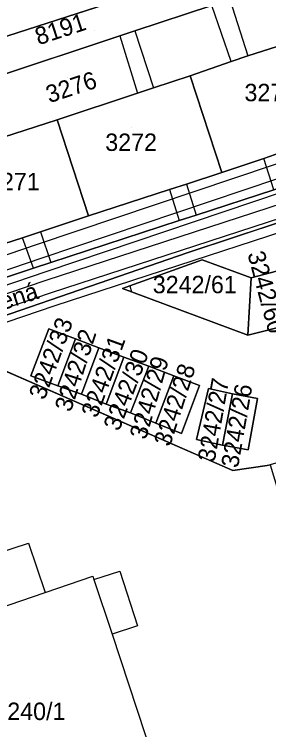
# Model space of a CAD drawing. Extents: x -264070 to -262271, y -1238894 to -1238141.
# Drawn here: x -262410.7 to -262381.4, y -1238554.9 to -1238472.7 of the extents above; entities that cross this region are included whole.
import ezdxf

# ---------------------------------------------------------------- set-up
doc = ezdxf.new("R2010")
doc.units = 0
for name, color, linetype in [('body_kn', 7, 'Continuous'), ('kladpar_druhypozemkov', 7, 'Continuous'), ('kladpar_hranice', 7, 'Continuous'), ('kladpar_parcelnecisla', 7, 'Continuous'), ('kladpar_plochy', 7, 'Continuous'), ('popisy', 7, 'Continuous'), ('tarchy_linie', 7, 'Continuous'), ('zappar_hrandruhpozemk', 7, 'Continuous')]:
    doc.layers.add(name, color=color, linetype=linetype)

msp = doc.modelspace()

# ---------------------------------------------------------------- linework, layer by layer
at = {"layer": 'body_kn'}
for p, q in [((-262398.5, -1238475.15), (-262398.5, -1238475.15)), ((-262398.5, -1238475.15), (-262398.5, -1238475.15)), ((-262396.79, -1238474.58), (-262396.79, -1238474.58)), ((-262396.79, -1238474.58), (-262396.79, -1238474.58)), ((-262383.76, -1238477.43), (-262383.76, -1238477.43)), ((-262385.67, -1238478.08), (-262385.67, -1238478.08)), ((-262385.67, -1238478.08), (-262385.67, -1238478.08)), ((-262390.4, -1238479.72), (-262390.4, -1238479.72)), ((-262396.48, -1238481.72), (-262396.48, -1238481.72)), ((-262396.48, -1238481.72), (-262396.48, -1238481.72)), ((-262394.63, -1238481.1), (-262394.63, -1238481.1)), ((-262405.71, -1238484.79), (-262405.71, -1238484.79)), ((-262381.91, -1238489.22), (-262381.91, -1238489.22)), ((-262386.78, -1238490.82), (-262386.78, -1238490.82)), ((-262390.83, -1238492.17), (-262390.83, -1238492.17)), ((-262390.83, -1238492.17), (-262390.83, -1238492.17)), ((-262392.79, -1238492.8), (-262392.79, -1238492.8)), ((-262392.79, -1238492.8), (-262392.79, -1238492.8)), ((-262389.7, -1238495.73), (-262389.7, -1238495.73)), ((-262402.1, -1238495.83), (-262402.1, -1238495.83)), ((-262391.69, -1238496.35), (-262391.69, -1238496.35)), ((-262407.64, -1238497.66), (-262407.64, -1238497.66)), ((-262407.64, -1238497.66), (-262407.64, -1238497.66)), ((-262409.7, -1238498.35), (-262409.7, -1238498.35)), ((-262407.96, -1238499.09), (-262407.96, -1238499.09)), ((-262407.43, -1238500.65), (-262407.43, -1238500.65)), ((-262390.63, -1238500.01), (-262390.63, -1238500.01)), ((-262406.46, -1238501.16), (-262406.46, -1238501.16)), ((-262389.01, -1238500.89), (-262389.01, -1238500.89)), ((-262389.01, -1238500.89), (-262389.01, -1238500.89)), ((-262408.42, -1238501.84), (-262408.42, -1238501.84)), ((-262408.42, -1238501.84), (-262408.42, -1238501.84)), ((-262406.9, -1238502.21), (-262406.9, -1238502.21)), ((-262383.37, -1238502.92), (-262383.37, -1238502.92)), ((-262406.98, -1238503.21), (-262406.98, -1238503.21)), ((-262397.35, -1238503.85), (-262397.35, -1238503.85)), ((-262406.49, -1238504.68), (-262406.49, -1238504.68)), ((-262398.2, -1238504.15), (-262398.2, -1238504.15)), ((-262397.17, -1238504.53), (-262397.17, -1238504.53)), ((-262406, -1238506.15), (-262406, -1238506.15)), ((-262406.68, -1238508.8), (-262406.68, -1238508.8)), ((-262383.75, -1238509.54), (-262383.75, -1238509.54)), ((-262403.62, -1238509.93), (-262403.62, -1238509.93)), ((-262403.62, -1238509.93), (-262403.62, -1238509.93)), ((-262400.9, -1238510.98), (-262400.9, -1238510.98)), ((-262400.9, -1238510.98), (-262400.9, -1238510.98)), ((-262398.04, -1238512.07), (-262398.04, -1238512.07)), ((-262398.04, -1238512.07), (-262398.04, -1238512.07)), ((-262395.17, -1238513.09), (-262395.17, -1238513.09)), ((-262395.17, -1238513.09), (-262395.17, -1238513.09)), ((-262408.74, -1238514.2), (-262408.74, -1238514.2)), ((-262392.28, -1238514.2), (-262392.28, -1238514.2)), ((-262392.28, -1238514.2), (-262392.28, -1238514.2)), ((-262405.63, -1238515.33), (-262405.63, -1238515.33)), ((-262389.35, -1238515.3), (-262389.35, -1238515.3)), ((-262389.35, -1238515.3), (-262389.35, -1238515.3)), ((-262402.93, -1238516.29), (-262402.93, -1238516.29)), ((-262388.3, -1238515.64), (-262388.3, -1238515.64)), ((-262385.53, -1238516.28), (-262385.53, -1238516.28)), ((-262385.53, -1238516.28), (-262385.53, -1238516.28)), ((-262382.65, -1238516.8), (-262382.65, -1238516.8)), ((-262382.65, -1238516.8), (-262382.65, -1238516.8)), ((-262400.09, -1238517.45), (-262400.09, -1238517.45)), ((-262397.28, -1238518.46), (-262397.28, -1238518.46)), ((-262394.36, -1238519.65), (-262394.36, -1238519.65)), ((-262391.42, -1238520.83), (-262391.42, -1238520.83)), ((-262389.69, -1238521.53), (-262389.69, -1238521.53)), ((-262386.68, -1238522.17), (-262386.68, -1238522.17)), ((-262383.73, -1238522.68), (-262383.73, -1238522.68)), ((-262381.54, -1238524.51), (-262381.54, -1238524.51)), ((-262385.51, -1238525.08), (-262385.51, -1238525.08)), ((-262385.51, -1238525.08), (-262385.51, -1238525.08)), ((-262409.02, -1238533.41), (-262409.02, -1238533.41)), ((-262398.52, -1238536.62), (-262398.52, -1238536.62)), ((-262401.61, -1238537.2), (-262401.61, -1238537.2)), ((-262401.48, -1238537.58), (-262401.48, -1238537.58)), ((-262407.11, -1238539.07), (-262407.11, -1238539.07)), ((-262407.11, -1238539.07), (-262407.11, -1238539.07)), ((-262396.48, -1238542.93), (-262396.48, -1238542.93)), ((-262399.39, -1238543.89), (-262399.39, -1238543.89)), ((-262399.39, -1238543.89), (-262399.39, -1238543.89))]:
    msp.add_line(p, q, dxfattribs=at)
at = {"layer": 'kladpar_druhypozemkov'}
for p, q in [((-262401.47, -1238474.58), (-262401.47, -1238474.58)), ((-262404.47, -1238479.92), (-262404.47, -1238479.92)), ((-262397.2, -1238485.65), (-262397.2, -1238485.65)), ((-262389.52, -1238503.08), (-262389.52, -1238503.08)), ((-262407, -1238510.65), (-262407, -1238510.65)), ((-262403.87, -1238511.91), (-262403.87, -1238511.91)), ((-262401.15, -1238512.86), (-262401.15, -1238512.86)), ((-262398.33, -1238514.26), (-262398.33, -1238514.26)), ((-262395.54, -1238515.24), (-262395.54, -1238515.24)), ((-262392.59, -1238516.34), (-262392.59, -1238516.34)), ((-262388.26, -1238517.99), (-262388.26, -1238517.99)), ((-262385.46, -1238518.44), (-262385.46, -1238518.44)), ((-262408.9, -1238551.24), (-262408.9, -1238551.24))]:
    msp.add_line(p, q, dxfattribs=at)
at = {"layer": 'kladpar_hranice'}
for p, q in [((-262413.99, -1238480.28), (-262398.5, -1238475.15)), ((-262390.63, -1238500.01), (-262326.09, -1238478.73))]:
    msp.add_line(p, q, dxfattribs=at)
for points in [[(-262356.88, -1238378.69), (-262341.71, -1238435.88), (-262341.51, -1238439), (-262341.63, -1238440.89), (-262342.08, -1238443.26), (-262343.8, -1238447.1), (-262345.82, -1238450.18), (-262347.98, -1238452.76), (-262350.23, -1238454.22), (-262353.71, -1238455.63), (-262394.46, -1238469.67), (-262441.93, -1238484.94)], [(-262337.35, -1238441.86), (-262329.33, -1238475.78), (-262344.78, -1238480.87), (-262346.55, -1238481.45), (-262361.71, -1238486.43), (-262363.45, -1238487.01), (-262378.83, -1238492.18), (-262380.76, -1238492.83), (-262389.7, -1238495.73), (-262391.69, -1238496.35), (-262406.46, -1238501.16), (-262408.42, -1238501.84), (-262423.58, -1238506.85)], [(-262394.46, -1238469.67), (-262353.71, -1238455.63), (-262350.23, -1238454.22), (-262347.98, -1238452.76), (-262345.82, -1238450.18), (-262343.8, -1238447.1), (-262342.08, -1238443.26), (-262337.35, -1238441.86), (-262337.78, -1238444.02), (-262338.65, -1238446.8), (-262340.01, -1238449.83), (-262341.45, -1238452.11), (-262343.13, -1238454.38), (-262345.33, -1238456.27), (-262347.82, -1238457.86), (-262351.03, -1238459.26), (-262368.9, -1238465.28), (-262370.65, -1238465.85), (-262385.84, -1238470.94), (-262387.9, -1238471.66), (-262396.79, -1238474.58), (-262398.5, -1238475.15), (-262413.99, -1238480.28)], [(-262371.73, -1238485.76), (-262364.66, -1238483.47), (-262362.86, -1238482.89), (-262356.47, -1238480.72), (-262347.7, -1238477.77), (-262346, -1238477.21), (-262341.33, -1238475.68), (-262344.91, -1238464.7), (-262360.03, -1238469.73), (-262366.77, -1238471.93), (-262368.45, -1238472.49), (-262375.23, -1238474.73), (-262383.76, -1238477.43), (-262385.67, -1238478.08), (-262390.4, -1238479.72), (-262394.63, -1238481.1), (-262396.48, -1238481.72), (-262405.71, -1238484.79), (-262411.88, -1238486.77)], [(-262441.93, -1238484.94), (-262394.46, -1238469.67)], [(-262398.5, -1238475.15), (-262396.79, -1238474.58), (-262387.9, -1238471.66)], [(-262375.23, -1238474.73), (-262371.73, -1238485.76), (-262379.96, -1238488.54), (-262381.91, -1238489.22), (-262386.78, -1238490.82), (-262390.4, -1238479.72), (-262385.67, -1238478.08), (-262383.76, -1238477.43), (-262375.23, -1238474.73)], [(-262423.58, -1238506.85), (-262408.42, -1238501.84), (-262406.46, -1238501.16), (-262391.69, -1238496.35), (-262389.7, -1238495.73), (-262380.76, -1238492.83), (-262378.83, -1238492.18), (-262363.45, -1238487.01), (-262361.71, -1238486.43), (-262346.55, -1238481.45), (-262344.78, -1238480.87), (-262329.33, -1238475.78), (-262326.09, -1238478.73), (-262390.63, -1238500.01), (-262423.64, -1238511.36)], [(-262396.48, -1238481.72), (-262394.63, -1238481.1), (-262390.4, -1238479.72), (-262386.78, -1238490.82), (-262390.83, -1238492.17), (-262392.79, -1238492.8), (-262402.1, -1238495.83), (-262405.71, -1238484.79), (-262396.48, -1238481.72)], [(-262411.88, -1238486.77), (-262405.71, -1238484.79), (-262402.1, -1238495.83), (-262407.64, -1238497.66), (-262409.7, -1238498.35), (-262417.13, -1238500.71), (-262420.86, -1238489.75), (-262413.68, -1238487.34), (-262411.88, -1238486.77)], [(-262417.13, -1238500.71), (-262409.7, -1238498.35), (-262407.64, -1238497.66), (-262402.1, -1238495.83), (-262392.79, -1238492.8), (-262390.83, -1238492.17), (-262386.78, -1238490.82), (-262381.91, -1238489.22), (-262379.96, -1238488.54), (-262371.73, -1238485.76)], [(-262423.64, -1238511.36), (-262390.63, -1238500.01)], [(-262380.47, -1238502.18), (-262383.37, -1238502.92), (-262389.01, -1238500.89), (-262397.35, -1238503.85), (-262398.2, -1238504.15), (-262397.17, -1238504.53), (-262383.75, -1238509.54), (-262378.9, -1238508.3)], [(-262389.01, -1238500.89), (-262383.37, -1238502.92), (-262383.75, -1238509.54), (-262397.17, -1238504.53), (-262398.2, -1238504.15), (-262397.35, -1238503.85), (-262389.01, -1238500.89)], [(-262380.47, -1238502.18), (-262378.9, -1238508.3), (-262383.75, -1238509.54), (-262383.37, -1238502.92), (-262380.47, -1238502.18)], [(-262322.66, -1238508.62), (-262350.86, -1238515.78), (-262360.29, -1238518.46), (-262381.19, -1238524.41), (-262381.54, -1238524.51), (-262385.51, -1238525.08), (-262419.15, -1238510.39)], [(-262403.62, -1238509.93), (-262405.63, -1238515.33), (-262408.74, -1238514.2), (-262406.68, -1238508.8), (-262403.62, -1238509.93)], [(-262391.42, -1238520.83), (-262389.35, -1238515.3), (-262392.28, -1238514.2), (-262395.17, -1238513.09), (-262398.04, -1238512.07), (-262400.9, -1238510.98), (-262403.62, -1238509.93), (-262406.68, -1238508.8), (-262408.74, -1238514.2), (-262405.63, -1238515.33), (-262402.93, -1238516.29), (-262400.09, -1238517.45), (-262397.28, -1238518.46), (-262394.36, -1238519.65), (-262391.42, -1238520.83)], [(-262385.51, -1238525.08), (-262381.54, -1238524.51), (-262381.19, -1238524.41), (-262368.91, -1238564.9), (-262376.4, -1238567.23), (-262385.89, -1238570.19), (-262395.66, -1238573.25), (-262407.03, -1238576.84), (-262409.67, -1238577.62), (-262412.32, -1238578.41), (-262414.97, -1238579.19), (-262415.58, -1238579.37), (-262449.01, -1238566.34), (-262454.25, -1238564.3), (-262450.4, -1238554.59), (-262449.19, -1238551.55), (-262448.34, -1238549.41), (-262447.4, -1238547.04), (-262435.35, -1238516.46), (-262432.64, -1238515.23), (-262432.61, -1238515.21), (-262423.64, -1238511.36), (-262419.15, -1238510.39), (-262385.51, -1238525.08)], [(-262400.9, -1238510.98), (-262402.93, -1238516.29), (-262405.63, -1238515.33), (-262403.62, -1238509.93), (-262400.9, -1238510.98)], [(-262398.04, -1238512.07), (-262400.09, -1238517.45), (-262402.93, -1238516.29), (-262400.9, -1238510.98), (-262398.04, -1238512.07)], [(-262395.17, -1238513.09), (-262397.28, -1238518.46), (-262400.09, -1238517.45), (-262398.04, -1238512.07), (-262395.17, -1238513.09)], [(-262392.28, -1238514.2), (-262394.36, -1238519.65), (-262397.28, -1238518.46), (-262395.17, -1238513.09), (-262392.28, -1238514.2)], [(-262389.35, -1238515.3), (-262391.42, -1238520.83), (-262394.36, -1238519.65), (-262392.28, -1238514.2), (-262389.35, -1238515.3)], [(-262385.53, -1238516.28), (-262386.68, -1238522.17), (-262389.69, -1238521.53), (-262388.3, -1238515.64), (-262385.53, -1238516.28)], [(-262386.68, -1238522.17), (-262383.73, -1238522.68), (-262382.65, -1238516.8), (-262385.53, -1238516.28), (-262388.3, -1238515.64), (-262389.69, -1238521.53), (-262386.68, -1238522.17)], [(-262382.65, -1238516.8), (-262383.73, -1238522.68), (-262386.68, -1238522.17), (-262385.53, -1238516.28), (-262382.65, -1238516.8)]]:
    msp.add_lwpolyline(points, dxfattribs=at)
at = {"layer": 'kladpar_plochy'}
for p, q in [((-262394.46, -1238469.67), (-262441.93, -1238484.94)), ((-262396.79, -1238474.58), (-262387.9, -1238471.66)), ((-262413.99, -1238480.28), (-262398.5, -1238475.15)), ((-262398.5, -1238475.15), (-262396.79, -1238474.58)), ((-262375.23, -1238474.73), (-262383.76, -1238477.43)), ((-262383.76, -1238477.43), (-262385.67, -1238478.08)), ((-262385.67, -1238478.08), (-262390.4, -1238479.72)), ((-262390.63, -1238500.01), (-262326.09, -1238478.73)), ((-262390.4, -1238479.72), (-262394.63, -1238481.1)), ((-262396.48, -1238481.72), (-262405.71, -1238484.79)), ((-262394.63, -1238481.1), (-262396.48, -1238481.72)), ((-262405.71, -1238484.79), (-262411.88, -1238486.77)), ((-262386.78, -1238490.82), (-262381.91, -1238489.22)), ((-262381.91, -1238489.22), (-262379.96, -1238488.54)), ((-262390.83, -1238492.17), (-262386.78, -1238490.82)), ((-262392.79, -1238492.8), (-262390.83, -1238492.17)), ((-262402.1, -1238495.83), (-262392.79, -1238492.8)), ((-262380.76, -1238492.83), (-262389.7, -1238495.73)), ((-262389.7, -1238495.73), (-262391.69, -1238496.35)), ((-262407.64, -1238497.66), (-262402.1, -1238495.83)), ((-262391.69, -1238496.35), (-262406.46, -1238501.16)), ((-262409.7, -1238498.35), (-262407.64, -1238497.66)), ((-262417.13, -1238500.71), (-262409.7, -1238498.35)), ((-262423.64, -1238511.36), (-262390.63, -1238500.01)), ((-262406.46, -1238501.16), (-262408.42, -1238501.84)), ((-262389.01, -1238500.89), (-262397.35, -1238503.85)), ((-262383.37, -1238502.92), (-262389.01, -1238500.89)), ((-262408.42, -1238501.84), (-262423.58, -1238506.85)), ((-262380.47, -1238502.18), (-262383.37, -1238502.92)), ((-262397.35, -1238503.85), (-262398.2, -1238504.15)), ((-262398.2, -1238504.15), (-262397.17, -1238504.53)), ((-262397.17, -1238504.53), (-262383.75, -1238509.54)), ((-262406.68, -1238508.8), (-262408.74, -1238514.2)), ((-262403.62, -1238509.93), (-262406.68, -1238508.8)), ((-262383.75, -1238509.54), (-262378.9, -1238508.3)), ((-262385.51, -1238525.08), (-262419.15, -1238510.39)), ((-262400.9, -1238510.98), (-262403.62, -1238509.93)), ((-262398.04, -1238512.07), (-262400.9, -1238510.98)), ((-262395.17, -1238513.09), (-262398.04, -1238512.07)), ((-262392.28, -1238514.2), (-262395.17, -1238513.09)), ((-262408.74, -1238514.2), (-262405.63, -1238515.33)), ((-262389.35, -1238515.3), (-262392.28, -1238514.2)), ((-262405.63, -1238515.33), (-262402.93, -1238516.29)), ((-262391.42, -1238520.83), (-262389.35, -1238515.3)), ((-262402.93, -1238516.29), (-262400.09, -1238517.45)), ((-262388.3, -1238515.64), (-262389.69, -1238521.53)), ((-262385.53, -1238516.28), (-262388.3, -1238515.64)), ((-262382.65, -1238516.8), (-262385.53, -1238516.28)), ((-262383.73, -1238522.68), (-262382.65, -1238516.8)), ((-262400.09, -1238517.45), (-262397.28, -1238518.46)), ((-262397.28, -1238518.46), (-262394.36, -1238519.65)), ((-262394.36, -1238519.65), (-262391.42, -1238520.83)), ((-262389.69, -1238521.53), (-262386.68, -1238522.17)), ((-262386.68, -1238522.17), (-262383.73, -1238522.68)), ((-262381.54, -1238524.51), (-262385.51, -1238525.08)), ((-262381.19, -1238524.41), (-262381.54, -1238524.51))]:
    msp.add_line(p, q, dxfattribs=at)
for points in [[(-262441.93, -1238484.94), (-262394.46, -1238469.67), (-262353.71, -1238455.63), (-262350.23, -1238454.22), (-262347.98, -1238452.76), (-262345.82, -1238450.18), (-262343.8, -1238447.1), (-262342.08, -1238443.26), (-262337.35, -1238441.86), (-262337.78, -1238444.02), (-262338.65, -1238446.8), (-262340.01, -1238449.83), (-262341.45, -1238452.11), (-262343.13, -1238454.38), (-262345.33, -1238456.27), (-262347.82, -1238457.86), (-262351.03, -1238459.26), (-262368.9, -1238465.28), (-262370.65, -1238465.85), (-262385.84, -1238470.94), (-262387.9, -1238471.66), (-262396.79, -1238474.58), (-262398.5, -1238475.15), (-262413.99, -1238480.28)], [(-262423.58, -1238506.85), (-262408.42, -1238501.84), (-262406.46, -1238501.16), (-262391.69, -1238496.35), (-262389.7, -1238495.73), (-262380.76, -1238492.83), (-262378.83, -1238492.18), (-262363.45, -1238487.01), (-262361.71, -1238486.43), (-262346.55, -1238481.45), (-262344.78, -1238480.87), (-262329.33, -1238475.78), (-262326.09, -1238478.73), (-262390.63, -1238500.01), (-262423.64, -1238511.36)]]:
    msp.add_lwpolyline(points, dxfattribs=at)
for points in [[(-262375.23, -1238474.73), (-262371.73, -1238485.76), (-262379.96, -1238488.54), (-262381.91, -1238489.22), (-262386.78, -1238490.82), (-262390.4, -1238479.72), (-262385.67, -1238478.08), (-262383.76, -1238477.43)], [(-262396.48, -1238481.72), (-262394.63, -1238481.1), (-262390.4, -1238479.72), (-262386.78, -1238490.82), (-262390.83, -1238492.17), (-262392.79, -1238492.8), (-262402.1, -1238495.83), (-262405.71, -1238484.79)], [(-262411.88, -1238486.77), (-262405.71, -1238484.79), (-262402.1, -1238495.83), (-262407.64, -1238497.66), (-262409.7, -1238498.35), (-262417.13, -1238500.71), (-262420.86, -1238489.75), (-262413.68, -1238487.34)], [(-262389.01, -1238500.89), (-262383.37, -1238502.92), (-262383.75, -1238509.54), (-262397.17, -1238504.53), (-262398.2, -1238504.15), (-262397.35, -1238503.85)], [(-262380.47, -1238502.18), (-262378.9, -1238508.3), (-262383.75, -1238509.54), (-262383.37, -1238502.92)], [(-262403.62, -1238509.93), (-262405.63, -1238515.33), (-262408.74, -1238514.2), (-262406.68, -1238508.8)], [(-262385.51, -1238525.08), (-262381.54, -1238524.51), (-262381.19, -1238524.41), (-262368.91, -1238564.9), (-262376.4, -1238567.23), (-262385.89, -1238570.19), (-262395.66, -1238573.25), (-262407.03, -1238576.84), (-262409.67, -1238577.62), (-262412.32, -1238578.41), (-262414.97, -1238579.19), (-262415.58, -1238579.37), (-262449.01, -1238566.34), (-262454.25, -1238564.3), (-262450.4, -1238554.59), (-262449.19, -1238551.55), (-262448.34, -1238549.41), (-262447.4, -1238547.04), (-262435.35, -1238516.46), (-262432.64, -1238515.23), (-262432.61, -1238515.21), (-262423.64, -1238511.36), (-262419.15, -1238510.39)], [(-262400.9, -1238510.98), (-262402.93, -1238516.29), (-262405.63, -1238515.33), (-262403.62, -1238509.93)], [(-262398.04, -1238512.07), (-262400.09, -1238517.45), (-262402.93, -1238516.29), (-262400.9, -1238510.98)], [(-262395.17, -1238513.09), (-262397.28, -1238518.46), (-262400.09, -1238517.45), (-262398.04, -1238512.07)], [(-262392.28, -1238514.2), (-262394.36, -1238519.65), (-262397.28, -1238518.46), (-262395.17, -1238513.09)], [(-262389.35, -1238515.3), (-262391.42, -1238520.83), (-262394.36, -1238519.65), (-262392.28, -1238514.2)], [(-262385.53, -1238516.28), (-262386.68, -1238522.17), (-262389.69, -1238521.53), (-262388.3, -1238515.64)], [(-262382.65, -1238516.8), (-262383.73, -1238522.68), (-262386.68, -1238522.17), (-262385.53, -1238516.28)]]:
    msp.add_lwpolyline(points, close=True, dxfattribs=at)
at = {"layer": 'tarchy_linie'}
for points in [[(-262442.79, -1238510.91), (-262407.96, -1238499.09), (-262380.82, -1238489.96), (-262337.97, -1238476.37), (-262329.63, -1238474.53), (-262329.33, -1238475.78), (-262329, -1238476.08), (-262326.26, -1238478.57), (-262326.09, -1238478.73), (-262325.03, -1238479.8)], [(-262486.72, -1238526.59), (-262442.28, -1238512.48), (-262407.43, -1238500.65), (-262380.31, -1238491.53), (-262337.54, -1238477.97), (-262329, -1238476.08)], [(-262440.95, -1238514.7), (-262406.98, -1238503.21), (-262328.44, -1238477.65), (-262337.11, -1238479.57), (-262379.8, -1238493.1), (-262406.9, -1238502.21), (-262441.77, -1238514.05)], [(-262469.98, -1238526.19), (-262440.45, -1238516.17), (-262406.49, -1238504.68), (-262326.26, -1238478.57)], [(-262325.03, -1238479.8), (-262406, -1238506.15), (-262418.88, -1238510.51), (-262419.15, -1238510.39), (-262423.64, -1238511.36), (-262432.01, -1238514.95), (-262439.13, -1238517.36), (-262450.64, -1238548.67), (-262452.21, -1238548.17), (-262453.02, -1238547.91), (-262453.85, -1238547.64), (-262457.05, -1238556.02)]]:
    msp.add_lwpolyline(points, dxfattribs=at)
at = {"layer": 'zappar_hrandruhpozemk'}
for p, q in [((-262385.84, -1238470.94), (-262383.76, -1238477.43)), ((-262385.67, -1238478.08), (-262387.9, -1238471.66)), ((-262398.5, -1238475.15), (-262396.48, -1238481.72)), ((-262396.79, -1238474.58), (-262394.63, -1238481.1)), ((-262380.76, -1238492.83), (-262381.91, -1238489.22)), ((-262390.83, -1238492.17), (-262389.7, -1238495.73)), ((-262392.79, -1238492.8), (-262391.69, -1238496.35)), ((-262407.64, -1238497.66), (-262406.46, -1238501.16)), ((-262408.42, -1238501.84), (-262409.7, -1238498.35)), ((-262397.35, -1238503.85), (-262397.17, -1238504.53)), ((-262421.61, -1238537.54), (-262409.02, -1238533.41)), ((-262409.02, -1238533.41), (-262407.11, -1238539.07)), ((-262401.48, -1238537.58), (-262399.39, -1238543.89)), ((-262419.75, -1238543.39), (-262407.11, -1238539.07))]:
    msp.add_line(p, q, dxfattribs=at)
for points in [[(-262401.48, -1238537.58), (-262398.52, -1238536.62), (-262396.48, -1238542.93), (-262399.39, -1238543.89)], [(-262407.11, -1238539.07), (-262401.61, -1238537.2), (-262401.48, -1238537.58)], [(-262399.39, -1238543.89), (-262393.67, -1238561.21), (-262401.66, -1238563.8)]]:
    msp.add_lwpolyline(points, dxfattribs=at)

# ---------------------------------------------------------------- texts
at = {"layer": 'kladpar_parcelnecisla'}
for s, rotation, p in [('8191', 18, (-262407.87, -1238476.229)), ('3276', 18, (-262406.624, -1238482.886)), ('3242/60', 285, (-262383.831, -1238500.164)), ('3242/33', 70, (-262407.161, -1238517.063)), ('3242/32', 72, (-262404.152, -1238518.455)), ('3242/31', 70, (-262401.126, -1238519.132)), ('3242/30', 69, (-262398.592, -1238520.646)), ('3242/29', 74, (-262395.499, -1238521.616)), ('3242/28', 72, (-262392.738, -1238522.42)), ('3242/27', 80, (-262387.593, -1238524.189)), ('3242/26', 80, (-262384.901, -1238524.855))]:
    msp.add_text(s, height=2, rotation=rotation, dxfattribs=at).set_placement(p)
for s, p in [('3273', (-262384.154, -1238482.65)), ('3272', (-262400.178, -1238488.36)), ('3271', (-262413.672, -1238492.88)), ('3242/61', (-262394.707, -1238504.71)), ('3240/1', (-262412.941, -1238553.74))]:
    msp.add_text(s, height=2, dxfattribs=at).set_placement(p)
at = {"layer": 'popisy'}
msp.add_text('Lomená', height=2, rotation=18, dxfattribs=at).set_placement((-262416.907, -1238508.281))

doc.saveas('drawing.dxf')
